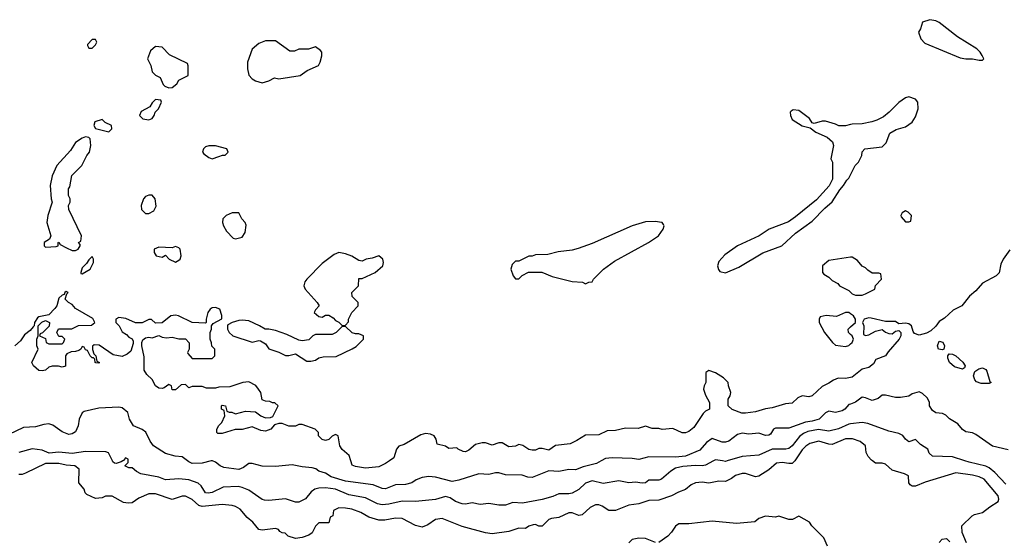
# Model space of a CAD drawing. Header units: inches. Extents: x 2348352 to 2479776, y 460422 to 613655.
# Tile 352 of 590: x 2415016 to 2420922, y 539524 to 542645. Entities that reach past the tile are written whole.
import ezdxf

# ---------------------------------------------------------------- set-up
doc = ezdxf.new("R2010")
doc.units = ezdxf.units.IN
doc.header["$MEASUREMENT"] = 0
for name, color, linetype in [('C4513', 7, 'Continuous'), ('C4514', 7, 'Continuous'), ('C4523', 7, 'Continuous'), ('C4524', 7, 'Continuous')]:
    doc.layers.add(name, color=color, linetype=linetype)

msp = doc.modelspace()

# ---------------------------------------------------------------- linework, layer by layer
at = {"layer": 'C4513', "color": 4}
for points, elevation in [([(2419664.3, 540000), (2419650, 539985.1), (2419630, 539983.6), (2419590, 539989.6), (2419554.4, 539985.6), (2419510, 539946), (2419450, 539909.5), (2419430, 539904.5), (2419370, 539923.7), (2419350, 539923.7), (2419310, 539912.7), (2419285.8, 539894.2), (2419250, 539876), (2419210, 539879.5), (2419150, 539866), (2419110, 539872.3), (2419070, 539869.2), (2419043, 539857), (2419010, 539829.5), (2418966.9, 539813.1), (2418924.7, 539790), (2418850, 539764.5), (2418790, 539762.7), (2418730, 539743.7), (2418670, 539734), (2418590, 539702.9), (2418550, 539702), (2418510, 539729.2), (2418490, 539737.2), (2418470, 539737.2), (2418438.5, 539721.5), (2418390, 539677.2), (2418370, 539673.2), (2418330, 539689.2), (2418310, 539689.3), (2418250, 539661.2), (2418205.4, 539654.6), (2418190, 539648), (2418150, 539609), (2418130, 539608.7), (2418110, 539618), (2418096.4, 539616.4), (2418070, 539608.7), (2418050, 539594), (2418010, 539597.2), (2417950, 539576), (2417850, 539562), (2417810, 539568), (2417670, 539606), (2417550, 539655.1), (2417510, 539649), (2417463.5, 539616.5), (2417430, 539602.7), (2417390, 539612.3), (2417310, 539655.1), (2417270, 539657), (2417205.4, 539645.4), (2417170, 539645.1), (2417110, 539662), (2417062, 539690), (2417008, 539710), (2416970, 539717.2), (2416930, 539718), (2416898, 539702), (2416894, 539670), (2416878, 539662), (2416870, 539628), (2416810, 539628.7), (2416790, 539608.7), (2416770.5, 539569.5), (2416750, 539554), (2416710, 539541.2), (2416670, 539535.3), (2416626, 539550), (2416607.3, 539567.3), (2416590, 539568), (2416576.4, 539576.4), (2416568.4, 539588.4), (2416550, 539595.3), (2416470, 539585.2), (2416449.5, 539589.5), (2416413.8, 539633.8), (2416380.7, 539660.7), (2416339, 539710), (2416310, 539726), (2416290, 539732.3), (2416230, 539738), (2416110, 539726.6), (2416090, 539732.3), (2416049.5, 539769.5), (2416010, 539789.2), (2415990, 539789.2), (2415930, 539769.2), (2415830, 539802), (2415790, 539803.7), (2415730, 539777), (2415690, 539749.4), (2415666.3, 539746.3), (2415638, 539750), (2415570, 539788), (2415530, 539788), (2415510, 539779), (2415470, 539775.3), (2415419, 539799), (2415409, 539809), (2415402, 539830), (2415370, 539868.7), (2415372.7, 539950), (2415346, 539970), (2415293.8, 539973.8), (2415250, 539983.6), (2415170, 539983.6), (2415050, 539926), (2415030, 539919.3), (2415010, 539919.3)], 56), ([(2415634.6, 540000), (2415625.4, 539994.6), (2415595.3, 539984.7), (2415585.6, 539985.6), (2415574.6, 539994.6), (2415571.9, 540000)], 52), ([(2419177.3, 540000), (2419130, 539974), (2419110, 539969.6), (2419070, 539971.8), (2418994, 539966), (2418950, 539957), (2418920.9, 539939.1), (2418864.7, 539890), (2418850, 539883.7), (2418790, 539884), (2418770, 539869.3), (2418750, 539866.6), (2418710, 539873.2), (2418670, 539869.3), (2418610, 539880.9), (2418515.9, 539864.1), (2418450, 539880.9), (2418410, 539866), (2418370.3, 539829.7), (2418330, 539807.3), (2418310, 539802.9), (2418250, 539802.9), (2418213.8, 539786.2), (2418150, 539769.6), (2418032.4, 539747.6), (2417974, 539750), (2417930, 539735.3), (2417890, 539735.3), (2417830, 539744), (2417778, 539738), (2417730, 539748.7), (2417690, 539741.2), (2417670, 539742.7), (2417630, 539757.2), (2417598.9, 539778.9), (2417570, 539786), (2417510, 539769.3), (2417390, 539757), (2417310, 539759.5), (2417230, 539740.7), (2417190, 539737), (2417163, 539743), (2417090, 539779.5), (2416990, 539797.6), (2416910, 539831.2), (2416850, 539838.9), (2416810, 539836.9), (2416786, 539830), (2416765.1, 539814.9), (2416730, 539773.2), (2416690, 539753.2), (2416670, 539753.2), (2416610, 539772.7), (2416510, 539762.7), (2416484.1, 539764.1), (2416469.5, 539769.5), (2416390, 539824), (2416350, 539841.2), (2416326, 539846), (2416237.1, 539842.9), (2416171, 539810), (2416146, 539806), (2416129.7, 539809.7), (2416103.7, 539850), (2416086.3, 539866.3), (2416030, 539887.3), (2415970, 539891.8), (2415890, 539886), (2415850, 539902.7), (2415743.2, 539923.2), (2415716.5, 539936.5), (2415690, 539958), (2415670, 539958), (2415646, 539970), (2415666, 539990), (2415666, 540000)], 52), ([(2416165.1, 540000), (2416110, 539986.6), (2416050, 539984), (2416030, 539994), (2416022.3, 540000)], 48), ([(2418504.6, 540000), (2418475.8, 539984.2), (2418395.8, 539964.2), (2418350, 539946), (2418310, 539949.3), (2418250, 539937.2), (2418190, 539941.2), (2418090, 539901.2), (2418063.1, 539903.1), (2418030, 539914), (2417930, 539917.2), (2417890, 539929), (2417870, 539929.2), (2417830, 539919.3), (2417770, 539922), (2417650, 539884.5), (2417610, 539877), (2417510, 539902.7), (2417470, 539906), (2417430, 539901.2), (2417393.7, 539886.3), (2417368.9, 539868.9), (2417330, 539859), (2417270, 539856), (2417210, 539832.3), (2417190, 539835.1), (2417136.6, 539856.6), (2416970, 539878.7), (2416884.9, 539904.9), (2416850, 539926), (2416810, 539939), (2416791.9, 539951.9), (2416770, 539959.3), (2416710, 539965.2), (2416650, 539977.2), (2416550, 539967), (2416469.5, 539969.5), (2416410, 539984), (2416390, 539984), (2416359.3, 539960.7), (2416330, 539949.5), (2416240.1, 539960.1), (2416219, 539970), (2416190, 539993.2), (2416173, 540000)], 48), ([(2417233.2, 540000), (2417210, 539983.7), (2417170, 539965.1), (2417090, 539957.2), (2417030, 539966), (2417010, 539975.3), (2417002.4, 540000)], 44), ([(2419260.1, 540000), (2419250, 539997), (2419232, 540000)], 52), ([(2419862, 539490), (2419838.6, 539538.6), (2419768, 539610), (2419752.9, 539632.9), (2419690, 539668), (2419651, 539649), (2419630, 539649), (2419570, 539668), (2419550, 539662), (2419490, 539669.2), (2419450, 539654), (2419424.5, 539635.5), (2419315.5, 539624.5), (2419170, 539638.4), (2419030, 539622), (2418970, 539623.7), (2418950, 539609.3), (2418926.1, 539573.9), (2418903, 539550), (2418850, 539511.6)], 64), ([(2418830, 539511.5), (2418770, 539534.5), (2418730, 539537), (2418690.5, 539529.5), (2418670, 539508.7)], 64)]:
    msp.add_lwpolyline(points, dxfattribs=dict(at, elevation=elevation))
at = {"layer": 'C4514', "color": 4, "elevation": 44}
for points in [[(2415470, 542526), (2415450, 542526), (2415423.6, 542496.4), (2415422, 542490), (2415430, 542474), (2415450, 542474), (2415470, 542494), (2415478, 542510)], [(2416550, 542518), (2416490, 542518), (2416450, 542502), (2416410, 542468), (2416382, 542390), (2416382, 542350), (2416391.1, 542311.1), (2416410.9, 542290.9), (2416430, 542278), (2416470, 542266), (2416510, 542278), (2416544.7, 542295.3), (2416571, 542291), (2416698, 542310), (2416740.2, 542339.8), (2416808, 542370), (2416818, 542390), (2416827.3, 542427.3), (2416828, 542450), (2416820.4, 542460.4), (2416790, 542482), (2416748.4, 542468.4), (2416690, 542468), (2416663.6, 542456.4), (2416636.4, 542456.4)], [(2415830, 542484), (2415801.4, 542458.6), (2415782, 542410), (2415802, 542370), (2415811.1, 542331.1), (2415831.1, 542311.1), (2415858.8, 542298.8), (2415876, 542256), (2415886, 542246), (2415910, 542236), (2415930, 542238.8), (2415959.3, 542260.7), (2415970, 542282), (2416026, 542310), (2416027.3, 542367.3), (2416022, 542382), (2415914.6, 542434.6), (2415870, 542479)], [(2415830, 542166), (2415810, 542146), (2415796.9, 542123.1), (2415744.7, 542095.3), (2415734, 542070), (2415754, 542050), (2415790, 542044.7), (2415810, 542052), (2415822, 542070), (2415828.7, 542091.3), (2415848, 542110), (2415866, 542150), (2415862, 542162)], [(2415510, 542046), (2415467.3, 542032.7), (2415461, 542010), (2415470, 541992), (2415550, 541972), (2415568, 541990), (2415566, 542010), (2415528.4, 542028.4)], [(2415410, 541942), (2415390, 541935.3), (2415350, 541908.7), (2415319.8, 541860.2), (2415238.8, 541770), (2415210, 541708), (2415198.8, 541650), (2415204.7, 541570), (2415211.3, 541550), (2415184, 541470), (2415178, 541430), (2415202, 541350), (2415194, 541330), (2415162, 541310), (2415162, 541290), (2415170, 541282), (2415235.3, 541284.7), (2415246, 541290), (2415246, 541310), (2415250, 541312), (2415258, 541298), (2415296.9, 541276.9), (2415330, 541262), (2415350, 541262), (2415366, 541270), (2415378, 541290), (2415378, 541298), (2415368, 541310), (2415382, 541318), (2415386, 541350), (2415310, 541506), (2415308, 541530), (2415318, 541550), (2415318, 541570), (2415308, 541590), (2415308, 541630), (2415316.4, 541643.6), (2415328, 541710), (2415388.4, 541771.6), (2415418, 541830), (2415435.3, 541850), (2415442, 541890), (2415438, 541930), (2415430, 541938)], [(2416190, 541889), (2416150, 541888.7), (2416130, 541882), (2416118, 541870), (2416112, 541850), (2416119.6, 541839.6), (2416150, 541818), (2416170, 541811.3), (2416210, 541824.7), (2416232, 541832), (2416248, 541832), (2416266, 541850), (2416258, 541870)], [(2415790, 541592.7), (2415770, 541584), (2415758.8, 541570), (2415744.7, 541530), (2415746, 541506), (2415770, 541482), (2415790, 541482), (2415820.4, 541499.6), (2415834, 541526), (2415829.2, 541570), (2415810, 541592.3)], [(2416330, 541486), (2416290, 541486), (2416254, 541470), (2416234, 541450), (2416232, 541430), (2416238, 541410), (2416256.9, 541376.9), (2416296, 541336), (2416310, 541331), (2416350, 541341), (2416369.2, 541370), (2416373.6, 541413.6), (2416369, 541429), (2416348, 541450)], [(2418830, 541436), (2418770, 541432.3), (2418730, 541421.2), (2418690, 541409), (2418450, 541304), (2418366.4, 541273.6), (2418330, 541264), (2418246.4, 541253.6), (2418183.6, 541236.4), (2418110, 541235.3), (2418090, 541228), (2418070, 541228), (2418010, 541198), (2417990, 541198), (2417970, 541178), (2417961, 541150), (2417976, 541110), (2417990, 541091.3), (2418010, 541092), (2418030, 541112), (2418068.4, 541131.6), (2418148.4, 541131.6), (2418210, 541106), (2418330, 541076), (2418391.1, 541071.1), (2418410, 541062), (2418430, 541072), (2418450, 541074), (2418458, 541090), (2418518, 541150), (2418583.2, 541196.8), (2418788, 541310), (2418848, 541350), (2418875.3, 541390), (2418882, 541410), (2418878, 541418), (2418868.9, 541428.9), (2418866, 541430)], [(2415950, 541286), (2415930, 541278), (2415850, 541282), (2415822, 541270), (2415822, 541250), (2415834, 541230), (2415870, 541222), (2415890, 541234), (2415912, 541210), (2415950, 541191), (2415970, 541202.8), (2415979, 541210), (2415984, 541230), (2415978, 541270), (2415970, 541278)], [(2415450, 541226), (2415430, 541206), (2415416.9, 541183.1), (2415390, 541158), (2415382, 541130), (2415383.6, 541123.6), (2415390, 541122), (2415438, 541150), (2415458, 541190), (2415458, 541210)], [(2416930, 541249.2), (2416902.5, 541237.5), (2416830, 541184), (2416738, 541090), (2416727.1, 541072.9), (2416720.7, 541050), (2416727.7, 541030), (2416801, 540950), (2416812, 540930), (2416790, 540906), (2416782, 540890), (2416810, 540864.7), (2416830, 540862), (2416850, 540874), (2416870, 540874), (2416896.9, 540856.9), (2416910, 540842), (2416931.1, 540831.1), (2416950, 540812), (2416970, 540814), (2416987.3, 540832.7), (2416988, 540850), (2417008, 540890), (2417046, 540930), (2417046, 540950), (2417010, 540986), (2417008.7, 541010), (2417048, 541050), (2417050, 541094), (2417070, 541094), (2417148, 541130), (2417194, 541170), (2417199, 541190), (2417194, 541210), (2417170, 541228.7), (2417130, 541215.3), (2417094, 541210), (2417070, 541198), (2417050, 541202), (2417007.5, 541227.5), (2416970, 541242)], [(2416350, 540843.7), (2416330, 540841.2), (2416291.1, 540828.9), (2416264.7, 540815.3), (2416262, 540810), (2416262, 540790), (2416272, 540770), (2416294, 540750), (2416410, 540712), (2416450, 540722), (2416459.6, 540719.6), (2416490, 540702), (2416510, 540672), (2416570, 540652), (2416610, 540632), (2416630, 540632), (2416670, 540642), (2416738, 540598), (2416763.1, 540596.9), (2416790, 540604.7), (2416810, 540618), (2416836.4, 540623.6), (2416914.6, 540625.4), (2417010, 540671.3), (2417033.2, 540686.8), (2417078, 540730), (2417078, 540750), (2417050, 540762), (2417030, 540762), (2417010, 540768.7), (2416970, 540806), (2416950, 540806), (2416914, 540770), (2416890, 540758), (2416790, 540758), (2416774, 540750), (2416750, 540726), (2416710, 540719), (2416690, 540724), (2416618.6, 540758.6), (2416550, 540780.9), (2416511, 540789), (2416488.9, 540788.9), (2416455.3, 540810), (2416390, 540839.5)]]:
    msp.add_lwpolyline(points, close=True, dxfattribs=at)
at = {"layer": 'C4514', "color": 4}
for points, elevation in [([(2420000, 542016.2), (2419970, 542008), (2419930, 542008), (2419910, 542019), (2419850, 542037.2), (2419830, 542036), (2419782, 542022), (2419770, 542026), (2419752.9, 542052.9), (2419690, 542101.2), (2419656, 542104), (2419643.5, 542096.5), (2419638, 542090), (2419638.8, 542070), (2419650, 542047.3), (2419708.6, 542008.6), (2419756.9, 541996.9), (2419792, 541970), (2419859.8, 541939.8), (2419891.6, 541911.6), (2419898, 541890), (2419882, 541810), (2419892, 541790), (2419891.6, 541688.4), (2419871.1, 541648.9), (2419794.8, 541565.2), (2419670, 541462), (2419626.4, 541433.6), (2419510.9, 541389.1), (2419450.9, 541349.1), (2419322, 541290), (2419245.2, 541234.8), (2419210, 541195.3), (2419201, 541170), (2419207.1, 541147.1), (2419216, 541136), (2419250, 541126.8), (2419330, 541161), (2419473.6, 541246.4), (2419588, 541290), (2419670, 541364.7), (2419770, 541438), (2419845.2, 541514.8), (2419890, 541552), (2419934.6, 541625.4), (2419958, 541650), (2419976.4, 541683.6), (2419990, 541694), (2420000, 541714)], 44), ([(2420000, 541220.6), (2419870, 541202), (2419832, 541170), (2419832, 541130), (2419839.6, 541119.6), (2419870, 541102), (2419890, 541082), (2419923.6, 541063.6), (2419934, 541050), (2419990, 541022), (2420000, 541012)], 44), ([(2417002.4, 540000), (2416992.5, 540032.5), (2416949.3, 540069.3), (2416935.3, 540090), (2416926, 540150), (2416910, 540158), (2416890, 540148), (2416870.9, 540129.1), (2416850, 540122), (2416830, 540128.7), (2416808.7, 540150), (2416808, 540170), (2416788, 540190), (2416710, 540218), (2416690, 540218), (2416670, 540209), (2416630.9, 540209.1), (2416590, 540224), (2416570, 540224), (2416544.7, 540215.3), (2416522, 540190), (2416490, 540179), (2416463.2, 540183.2), (2416410, 540204), (2416350, 540188.7), (2416308.4, 540188.4), (2416230, 540164), (2416205.2, 540165.2), (2416198, 540170), (2416198, 540190), (2416210, 540212), (2416228, 540230), (2416246, 540270), (2416242, 540302), (2416226, 540310), (2416226, 540330), (2416230, 540334), (2416250.7, 540330.7), (2416258, 540298), (2416272, 540292), (2416288, 540292), (2416310, 540282), (2416370, 540298), (2416430, 540294), (2416462, 540270), (2416490, 540258), (2416520.4, 540259.6), (2416534.6, 540265.4), (2416566, 540330), (2416547.3, 540347.3), (2416532.7, 540347.3), (2416516.4, 540356.4), (2416490, 540358), (2416470, 540366), (2416462, 540410), (2416449, 540430), (2416432, 540452), (2416390, 540473.2), (2416354, 540470), (2416276.9, 540443.1), (2416210, 540442), (2416190, 540435.3), (2416136.4, 540436.4), (2416110, 540446), (2416050, 540446), (2416030, 540438), (2416010, 540458), (2415983.6, 540456.4), (2415950, 540426), (2415930, 540426), (2415926, 540450), (2415910, 540458), (2415882.8, 540437.2), (2415870, 540433.2), (2415850, 540436), (2415829.6, 540449.6), (2415810, 540488.7), (2415778.6, 540518.6), (2415763.2, 540543.2), (2415763.1, 540623.1), (2415748, 540690), (2415748, 540710), (2415754, 540726), (2415770, 540738), (2415790, 540741), (2415810, 540738), (2415850, 540752), (2415870, 540742), (2415896.9, 540736.9), (2415930, 540741), (2415971.1, 540731.1), (2416010, 540731), (2416031.6, 540708.4), (2416032, 540670), (2416022, 540650), (2416023.6, 540643.6), (2416050, 540614), (2416170, 540614), (2416186, 540630), (2416186, 540670), (2416168.4, 540688.4), (2416167.3, 540707.3), (2416158, 540730), (2416158, 540770), (2416166, 540790), (2416166, 540810), (2416176.4, 540823.6), (2416228, 540852), (2416228.4, 540871.6), (2416217.2, 540910), (2416190, 540919.3), (2416170, 540917.2), (2416158, 540910), (2416144.7, 540890), (2416134, 540850), (2416134, 540830), (2416130, 540826), (2416050, 540828.7), (2415968.9, 540868.9), (2415950, 540874), (2415922, 540870), (2415870, 540828), (2415830, 540826), (2415807.3, 540847.3), (2415790, 540848), (2415750, 540828), (2415711.6, 540828.4), (2415653.2, 540853.2), (2415610, 540859), (2415592, 540850), (2415592, 540830), (2415612, 540810), (2415630, 540774), (2415656.9, 540756.9), (2415670, 540742), (2415690, 540732), (2415696.9, 540716.9), (2415696.9, 540703.1), (2415682, 540658), (2415659.8, 540640.2), (2415630, 540626), (2415576.5, 540636.5), (2415492.9, 540692.9), (2415463.6, 540696.4), (2415452.7, 540687.3), (2415452.7, 540667.3), (2415461, 540641), (2415472, 540630), (2415478, 540598), (2415494, 540590), (2415490, 540586), (2415472.7, 540587.3), (2415468, 540590), (2415466, 540610), (2415458, 540618), (2415450, 540618), (2415438, 540630), (2415422, 540662), (2415410, 540666), (2415402, 540682), (2415390, 540686), (2415382, 540670), (2415370, 540662), (2415350, 540655.3), (2415325.4, 540654.6), (2415298, 540642), (2415291.3, 540630), (2415290, 540568), (2415270, 540562), (2415248.4, 540568.4), (2415210, 540568.7), (2415190, 540562), (2415170, 540544), (2415150, 540539), (2415130, 540542), (2415098, 540570), (2415088, 540590), (2415126, 540670), (2415118, 540690), (2415118, 540730), (2415126, 540750), (2415126, 540810), (2415149, 540831), (2415170, 540842), (2415194, 540830), (2415192.7, 540807.3), (2415152.7, 540767.3), (2415138, 540762), (2415134, 540750), (2415170, 540734), (2415174, 540710), (2415190, 540702), (2415270, 540702), (2415278, 540710), (2415286, 540730), (2415270, 540746), (2415250, 540746), (2415238, 540770), (2415248, 540792), (2415328.4, 540791.6), (2415368.9, 540811.1), (2415447.3, 540812.7), (2415466, 540830), (2415454.6, 540854.6), (2415350, 540914), (2415330, 540937.2), (2415308, 540950), (2415288.7, 540968.7), (2415298, 541002), (2415306, 541010), (2415295.3, 541015.3), (2415286, 541010), (2415282, 540998), (2415270, 540994), (2415250, 540975.3), (2415238, 540930), (2415227.3, 540912.7), (2415190, 540875.3), (2415130, 540864), (2415122, 540858), (2415104.7, 540830), (2415102, 540810), (2415096.9, 540803.1), (2415078.8, 540781.2), (2415044.9, 540755.1), (2415020.7, 540719.3), (2414987.7, 540690)], 44), ([(2420000, 540882.2), (2419990, 540889.3), (2419970, 540889.3), (2419915.3, 540864.7), (2419852.5, 540872.5), (2419816.9, 540863.1), (2419811, 540850), (2419811, 540830), (2419842.8, 540770), (2419890.8, 540710), (2419910, 540694), (2419970, 540686.8), (2419990, 540691), (2420000, 540701)], 44), ([(2420000, 540758.4), (2419988, 540770), (2419986, 540790), (2420000, 540803.1)], 44), ([(2420000, 540500.8), (2419970, 540494.5), (2419924.5, 540495.5), (2419896.3, 540483.7), (2419870, 540465.2), (2419830, 540446), (2419770, 540389.2), (2419750, 540383.7), (2419710, 540389.4), (2419682.4, 540377.6), (2419650, 540345.2), (2419610, 540341.2), (2419530, 540317.2), (2419490, 540312.3), (2419430, 540294.5), (2419370, 540286), (2419346.6, 540286.6), (2419290, 540308), (2419266, 540330), (2419266, 540370), (2419278, 540390), (2419282, 540410), (2419268, 540450), (2419266, 540470), (2419238, 540498), (2419190, 540528.7), (2419150, 540542), (2419132, 540530), (2419131, 540470), (2419121, 540450), (2419118, 540430), (2419130, 540394), (2419154, 540350), (2419154, 540310), (2419130, 540298), (2419116.3, 540283.7), (2419059.9, 540200.1), (2419030, 540177.2), (2419010, 540169.2), (2418990, 540168.7), (2418933.6, 540193.6), (2418870, 540189), (2418850, 540194), (2418810, 540194), (2418770, 540208), (2418726.4, 540193.6), (2418650, 540197.2), (2418590, 540182.7), (2418539.8, 540180.2), (2418490, 540157.2), (2418410, 540154), (2418358, 540122), (2418316.8, 540103.2), (2418230, 540093.2), (2418190, 540064), (2418150, 540075.3), (2418130, 540075.3), (2418110, 540064), (2418090, 540064), (2418069.3, 540069.3), (2418032.9, 540092.9), (2418010, 540099), (2417990, 540088.7), (2417950, 540085.2), (2417910, 540108.7), (2417890, 540108.7), (2417850, 540095.3), (2417810, 540109), (2417790, 540109.2), (2417750, 540099), (2417710, 540064), (2417690, 540055.3), (2417676.4, 540056.4), (2417646, 540070), (2417638, 540078), (2417590, 540075.3), (2417570, 540088.7), (2417520.4, 540100.4), (2417514, 540130), (2417502, 540150), (2417480.2, 540160.2), (2417450, 540163.7), (2417423, 540157), (2417321.4, 540098.6), (2417290, 540088.7), (2417276, 540070), (2417260.7, 540019.3), (2417233.2, 540000)], 44), ([(2416022.3, 540000), (2415990, 540025.2), (2415949.3, 540029.3), (2415890, 540045.2), (2415819, 540090), (2415798.6, 540118.6), (2415772, 540172), (2415750, 540189), (2415698, 540210), (2415674, 540250), (2415664, 540290), (2415630, 540317.2), (2415610, 540321.2), (2415490, 540315.3), (2415403.5, 540296.5), (2415391.1, 540288.9), (2415372, 540250), (2415366.8, 540210), (2415350, 540175.3), (2415330, 540162.7), (2415310, 540159.3), (2415270, 540174), (2415215.1, 540215.1), (2415190, 540221.6), (2415161.1, 540218.9), (2415110, 540204), (2415039.6, 540200.4), (2414950, 540159)], 48), ([(2420000, 540341.1), (2419990, 540337.2), (2419966, 540310), (2419950, 540299.3), (2419910, 540289.3), (2419870, 540299), (2419850, 540289), (2419810.3, 540249.7), (2419770, 540237.6), (2419730, 540232.3), (2419630, 540196.2), (2419550, 540196), (2419538, 540190), (2419519.1, 540160.9), (2419510, 540154), (2419490, 540153.2), (2419450, 540166.6), (2419390, 540160.9), (2419350, 540167.3), (2419321.1, 540158.9), (2419270, 540119.3), (2419250, 540112.7), (2419230, 540112.7), (2419170, 540134), (2419136, 540110), (2419094.6, 540065.4), (2419010, 540027.8), (2418950, 540022.6), (2418790, 540025.1), (2418730, 540009.4), (2418690, 540015.1), (2418570, 540017.6), (2418530, 540014), (2418504.6, 540000)], 48), ([(2420000, 540221.9), (2419990, 540220.9), (2419927.1, 540192.9), (2419870, 540178.7), (2419808.2, 540188.2), (2419743.7, 540176.3), (2419716.5, 540163.5), (2419693.8, 540146.2), (2419650, 540089.6), (2419630, 540075.1), (2419612, 540070), (2419530, 540069.6), (2419450, 540034.5), (2419350, 540026.6), (2419260.1, 540000)], 52), ([(2420000, 540131.6), (2419970, 540131.6), (2419890, 540098), (2419870, 540099.5), (2419810, 540118.7), (2419755.8, 540104.2), (2419732.1, 540087.9), (2419710, 540066), (2419670, 540006), (2419664.3, 540000)], 56), ([(2415571.9, 540000), (2415548.4, 540048.4), (2415533.6, 540053.6), (2415410, 540056.2), (2415330, 540044.2), (2415250, 540052.7), (2415192.7, 540047.3), (2415150, 540064.5), (2415090, 540072), (2415010, 540049.6)], 52), ([(2415666, 540000), (2415666, 540010), (2415650, 540018), (2415638, 540002), (2415634.6, 540000)], 52), ([(2416173, 540000), (2416170, 540001.2), (2416165.1, 540000)], 48), ([(2419232, 540000), (2419190, 540007), (2419177.3, 540000)], 52)]:
    msp.add_lwpolyline(points, dxfattribs=dict(at, elevation=elevation))
at = {"layer": 'C4523', "color": 4}
for points, elevation in [([(2420695.3, 539510), (2420668, 539570), (2420666, 539610), (2420728, 539670), (2420742, 539678), (2420790, 539690.8), (2420834.2, 539725.8), (2420884, 539756), (2420889, 539770), (2420885.2, 539790), (2420801.2, 539890), (2420770, 539905.1), (2420730, 539915.6), (2420630, 539929.3), (2420446.6, 539873.4), (2420390, 539849.2), (2420369.1, 539849.1), (2420356.4, 539856.4), (2420348.9, 539868.9), (2420348, 539910), (2420322.7, 539922.7), (2420250, 539944.5), (2420210, 539981.2), (2420190, 539986.6), (2420150, 539986), (2420131.8, 540000)], 56), ([(2420930, 539860.9), (2420864.5, 539930), (2420830, 539957.6), (2420810, 539967.8), (2420710, 539991.8), (2420684.9, 540000)], 52), ([(2420530, 539512), (2420549.1, 539530.9), (2420574.8, 539534.8), (2420595.3, 539515.3)], 56)]:
    msp.add_lwpolyline(points, dxfattribs=dict(at, elevation=elevation))
at = {"layer": 'C4524', "color": 4, "elevation": 44}
for points in [[(2420475.5, 542644.5), (2420431.1, 542628.9), (2420418, 542590), (2420406, 542570), (2420421, 542530), (2420444.5, 542504.5), (2420656.7, 542416.7), (2420690, 542410.5), (2420730.7, 542410.7), (2420770, 542401), (2420790, 542402), (2420798, 542410), (2420788.7, 542430), (2420777.2, 542450), (2420757.2, 542470), (2420641.3, 542541.3), (2420530, 542627), (2420510, 542637.6)], [(2420330, 541498), (2420310, 541486), (2420302, 541470), (2420303.6, 541463.6), (2420330, 541434), (2420350, 541434), (2420362, 541438), (2420366, 541470), (2420346, 541490)], [(2420550, 540666.6), (2420526, 540670), (2420520.7, 540690), (2420530, 540717.3), (2420552.4, 540712.4), (2420562.8, 540690), (2420558, 540670)], [(2420670, 540549.6), (2420623.3, 540563.3), (2420592.3, 540590), (2420583.2, 540616.8), (2420582.7, 540630), (2420590, 540641), (2420610, 540640.7), (2420630, 540630.6), (2420672.9, 540592.9), (2420687.3, 540570), (2420682.8, 540557.2)], [(2420783.6, 540463.6), (2420754.7, 540474.7), (2420745.3, 540485.3), (2420736.2, 540510), (2420744.4, 540535.6), (2420767.9, 540552.1), (2420790, 540558), (2420810, 540547.7), (2420817.1, 540537.1), (2420835.3, 540475.3), (2420842, 540470), (2420830, 540464)]]:
    msp.add_lwpolyline(points, close=True, dxfattribs=at)
at = {"layer": 'C4524', "color": 4}
for points, elevation in [([(2420000, 541714), (2420028, 541770), (2420048, 541790), (2420068, 541830), (2420068.4, 541851.6), (2420086, 541870), (2420190, 541882), (2420213.6, 541906.4), (2420235.3, 541964.7), (2420273.6, 541986.4), (2420330, 542002.8), (2420369, 542030), (2420390, 542062), (2420404, 542110), (2420402, 542150), (2420390, 542168), (2420350, 542182), (2420330, 542175.3), (2420290, 542149), (2420230.5, 542089.5), (2420196.8, 542063.2), (2420156.8, 542043.2), (2420127.5, 542032.5), (2420070, 542021.2), (2420010, 542019), (2420000, 542016.2)], 44), ([(2420955.5, 541264.5), (2420914.8, 541210), (2420901.4, 541178.6), (2420890, 541128), (2420872, 541110), (2420790, 541065.2), (2420750, 541019.3), (2420712.3, 540987.7), (2420666, 540930), (2420615.9, 540904.1), (2420563.5, 540856.5), (2420530, 540835.3), (2420510, 540808), (2420480.5, 540779.5), (2420454.1, 540765.9), (2420410, 540754), (2420383.7, 540763.7), (2420375.5, 540775.5), (2420365.2, 540810), (2420350, 540820.9), (2420330, 540826), (2420290, 540822), (2420270, 540836), (2420210, 540835.1), (2420124, 540856), (2420110, 540857.2), (2420082, 540850), (2420071.3, 540830), (2420078.8, 540810), (2420078, 540758), (2420090, 540752), (2420110, 540756), (2420150, 540777.3), (2420190, 540786.8), (2420210, 540771), (2420230, 540762.8), (2420250, 540761), (2420270, 540778), (2420290, 540782), (2420302, 540770), (2420302, 540750), (2420292, 540730), (2420225.8, 540654.2), (2420210, 540629), (2420151.6, 540608.4), (2420138, 540582), (2420110, 540559), (2420070, 540549.4), (2420010, 540502.9), (2420000, 540500.8)], 44), ([(2420000, 541012), (2420010, 541002), (2420030, 540994), (2420070, 540994), (2420090, 541002), (2420146, 541030), (2420148.4, 541051.6), (2420186, 541090), (2420182, 541122), (2420170, 541126), (2420130, 541126), (2420103.1, 541143.1), (2420090, 541158), (2420070, 541168), (2420040.4, 541200.4), (2420010, 541222), (2420000, 541220.6)], 44), ([(2420000, 540803.1), (2420028.7, 540830), (2420029.2, 540850), (2420017.2, 540870), (2420000, 540882.2)], 44), ([(2420000, 540701), (2420009, 540710), (2420018, 540730), (2420008.7, 540750), (2420000, 540758.4)], 44), ([(2420945.6, 540065.6), (2420850, 540088.7), (2420750, 540158), (2420730, 540168), (2420690, 540175.3), (2420670, 540188.7), (2420642, 540222), (2420592.9, 540252.9), (2420570, 540274), (2420550, 540284), (2420510, 540289.2), (2420490, 540302), (2420473.2, 540330), (2420472.3, 540352.3), (2420458.6, 540378.6), (2420430, 540404), (2420410, 540414), (2420370, 540402), (2420350, 540388.7), (2420299.8, 540380.2), (2420270, 540379.3), (2420210, 540394), (2420190, 540394), (2420165.4, 540374.6), (2420130, 540362), (2420090, 540379), (2420070, 540381.2), (2420030, 540352.7), (2420000, 540341.1)], 48), ([(2420684.9, 540000), (2420610, 540024.5), (2420490, 540028), (2420470, 540046), (2420462, 540070), (2420419.3, 540099.3), (2420390, 540128.7), (2420350, 540115.3), (2420329.5, 540129.5), (2420312.3, 540152.3), (2420290, 540164), (2420230, 540179), (2420103.3, 540223.3), (2420070, 540229.5), (2420000, 540221.9)], 52), ([(2420131.8, 540000), (2420125.1, 540005.1), (2420105.6, 540025.6), (2420092.7, 540050), (2420089, 540090), (2420056.6, 540116.6), (2420011.6, 540131.6), (2420000, 540131.6)], 56)]:
    msp.add_lwpolyline(points, dxfattribs=dict(at, elevation=elevation))

doc.saveas('drawing.dxf')
